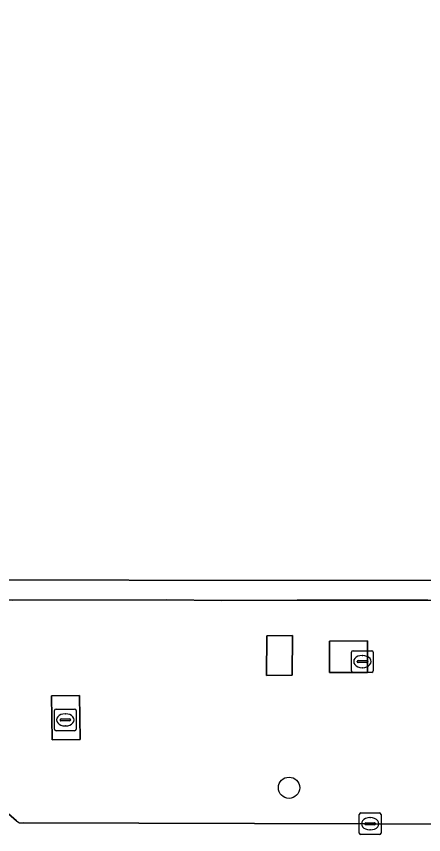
# Model space of a CAD drawing. Extents: x 161477 to 163040, y 383680 to 384871.
# Drawn here: x 162466.71 to 162485.41, y 384192.09 to 384229.7 of the extents above; entities that cross this region are included whole.
import ezdxf

# ---------------------------------------------------------------- set-up
doc = ezdxf.new("R2010")
doc.units = 0
for name, color, linetype in [('IMGEO_Boom', 7, 'Continuous'), ('IMGEO_Groenvoorziening', 7, 'Continuous'), ('IMGEO_Kolk', 7, 'Continuous'), ('IMGEO_Pand', 7, 'Continuous'), ('IMGEO_Rijbaan_lokaal_open', 7, 'Continuous'), ('IMGEO_Rioolput', 7, 'Continuous'), ('IMGEO_Terreindeel_onvherhard', 7, 'Continuous'), ('IMGEO_Voetpad_gesloten', 7, 'Continuous')]:
    doc.layers.add(name, color=color, linetype=linetype)

msp = doc.modelspace()

# ---------------------------------------------------------------- linework, layer by layer
at = {"layer": 'IMGEO_Boom'}
msp.add_circle((162479.23, 384194.24), 0.489, dxfattribs=at)
at = {"layer": 'IMGEO_Groenvoorziening'}
for points in [[(162506.976, 384226.303), (162500, 384226.296), (162492.866, 384226.29), (162492.843, 384210.19), (162492.852, 384208.794), (162492.84, 384203.365), (162492.839, 384202.849), (162488.186, 384202.838), (162485.598, 384202.861), (162482.167, 384202.869), (162479.61, 384202.857), (162476.143, 384202.855)], [(162476.143, 384202.855), (162473.583, 384202.873), (162466.55, 384202.869), (162465.179, 384202.879), (162463.979, 384202.889), (162458.143, 384202.87), (162456.775, 384202.886), (162450.87, 384202.869), (162450.855, 384204.054), (162442.759, 384204.133)], [(162465.956, 384193.372), (162466.711, 384192.725)], [(162467.029, 384192.629), (162482.955, 384192.587), (162500, 384192.526), (162502.335, 384192.518), (162505.612, 384192.52)]]:
    msp.add_lwpolyline(points, dxfattribs=at)
for points in [[(162479.383, 384201.233), (162479.37, 384199.414), (162478.192, 384199.406), (162478.206, 384201.225)], [(162482.841, 384200.988), (162482.836, 384199.545), (162481.089, 384199.539), (162481.094, 384200.982)], [(162469.642, 384196.46), (162468.353, 384196.436), (162468.316, 384198.461), (162469.605, 384198.486)]]:
    msp.add_lwpolyline(points, close=True, dxfattribs=at)
msp.add_arc((162466.956, 384192.961), 0.34, 223.9472, 282.4561, dxfattribs=at)
at = {"layer": 'IMGEO_Kolk'}
for p, q in [((162482.454, 384192.16), (162482.454, 384193.012)), ((162482.529, 384193.086), (162483.381, 384193.086)), ((162483.455, 384193.012), (162483.455, 384192.16)), ((162482.756, 384192.629), (162483.154, 384192.629)), ((162482.942, 384192.866), (162482.967, 384192.866)), ((162482.713, 384192.58), (162482.713, 384192.592)), ((162483.151, 384192.543), (162482.753, 384192.543)), ((162482.965, 384192.306), (162482.94, 384192.306)), ((162483.197, 384192.592), (162483.197, 384192.58)), ((162483.381, 384192.086), (162482.529, 384192.086))]:
    msp.add_line(p, q, dxfattribs=at)
for points in [[(162482.454, 384192.16), (162482.454, 384193.012)], [(162482.529, 384193.086), (162483.381, 384193.086)], [(162483.455, 384193.012), (162483.455, 384192.16)], [(162483.381, 384192.086), (162482.529, 384192.086)]]:
    msp.add_lwpolyline(points, dxfattribs=at)
for centre, radius, start, end in [((162482.531, 384193.01), 0.0765, 91.552, 178.448), ((162482.531, 384193.01), 0.0765, 91.552, 178.448), ((162483.379, 384193.01), 0.0765, 1.552, 88.448), ((162483.379, 384193.01), 0.0765, 1.552, 88.448), ((162482.753, 384192.589), 0.0403, 85.8775, 175.7526), ((162483.158, 384192.591), 0.0386, 1.7309, 96.639), ((162482.75, 384192.579), 0.0366, 178.938, 274.7102), ((162483.154, 384192.586), 0.043, 264.8664, 352.4533), ((162482.531, 384192.162), 0.0765, 181.552, 268.448), ((162482.531, 384192.162), 0.0765, 181.552, 268.448), ((162483.379, 384192.162), 0.0765, 271.552, 358.448), ((162483.379, 384192.162), 0.0765, 271.552, 358.448)]:
    msp.add_arc(centre, radius, start, end, dxfattribs=at)
for centre, major_axis, ratio, start_param, end_param in [((162482.941, 384192.586), (-0.387, 0.002), 0.722429, 4.712389, 7.853982), ((162482.966, 384192.586), (-0.39, 0.002), 0.717154, 1.570796, 4.712389)]:
    msp.add_ellipse(centre, major_axis=major_axis, ratio=ratio, start_param=start_param, end_param=end_param, dxfattribs=at)
at = {"layer": 'IMGEO_Pand'}
msp.add_lwpolyline([(162451.773, 384204.045), (162451.773, 384203.795), (162491.972, 384203.764), (162491.982, 384226.289), (162491.984, 384232.3), (162491.985, 384234.438), (162451.802, 384234.461), (162451.8, 384232.358), (162451.794, 384226.345), (162451.777, 384208.084)], close=True, dxfattribs=at)
at = {"layer": 'IMGEO_Rijbaan_lokaal_open'}
for points in [[(162466.711, 384192.725), (162465.956, 384193.372)], [(162505.612, 384192.52), (162502.335, 384192.518), (162500, 384192.526), (162482.955, 384192.587), (162467.029, 384192.629)]]:
    msp.add_lwpolyline(points, dxfattribs=at)
msp.add_arc((162466.956, 384192.961), 0.34, 223.9472, 282.4561, dxfattribs=at)
at = {"layer": 'IMGEO_Rioolput'}
for p, q in [((162482.174, 384200.54), (162483.026, 384200.54)), ((162482.099, 384199.614), (162482.099, 384200.466)), ((162482.587, 384200.32), (162482.612, 384200.32)), ((162483.1, 384200.466), (162483.1, 384199.614)), ((162482.358, 384200.034), (162482.358, 384200.046)), ((162482.796, 384199.997), (162482.398, 384199.997)), ((162482.401, 384200.083), (162482.799, 384200.083)), ((162482.61, 384199.76), (162482.585, 384199.76)), ((162482.842, 384200.046), (162482.842, 384200.034)), ((162483.026, 384199.54), (162482.174, 384199.54)), ((162468.459, 384196.934), (162468.459, 384197.786)), ((162468.534, 384197.86), (162469.386, 384197.86)), ((162468.947, 384197.64), (162468.972, 384197.64)), ((162469.46, 384197.786), (162469.46, 384196.934)), ((162468.718, 384197.354), (162468.718, 384197.366)), ((162469.156, 384197.317), (162468.758, 384197.317)), ((162468.761, 384197.403), (162469.159, 384197.403)), ((162469.202, 384197.366), (162469.202, 384197.354)), ((162469.386, 384196.86), (162468.534, 384196.86)), ((162468.97, 384197.08), (162468.945, 384197.08))]:
    msp.add_line(p, q, dxfattribs=at)
for points in [[(162482.174, 384200.54), (162483.026, 384200.54)], [(162482.099, 384199.614), (162482.099, 384200.466)], [(162483.1, 384200.466), (162483.1, 384199.614)], [(162483.026, 384199.54), (162482.174, 384199.54)], [(162468.459, 384196.934), (162468.459, 384197.786)], [(162468.534, 384197.86), (162469.386, 384197.86)], [(162469.46, 384197.786), (162469.46, 384196.934)], [(162469.386, 384196.86), (162468.534, 384196.86)]]:
    msp.add_lwpolyline(points, dxfattribs=at)
for centre, radius, start, end in [((162482.176, 384200.464), 0.0765, 91.552, 178.448), ((162482.176, 384200.464), 0.0765, 91.552, 178.448), ((162483.024, 384200.464), 0.0765, 1.552, 88.448), ((162483.024, 384200.464), 0.0765, 1.552, 88.448), ((162482.398, 384200.043), 0.0403, 85.8775, 175.7526), ((162482.395, 384200.033), 0.0366, 178.938, 274.7102), ((162482.799, 384200.04), 0.043, 264.8664, 352.4533), ((162482.803, 384200.045), 0.0386, 1.7309, 96.639), ((162482.176, 384199.616), 0.0765, 181.552, 268.448), ((162482.176, 384199.616), 0.0765, 181.552, 268.448), ((162483.024, 384199.616), 0.0765, 271.552, 358.448), ((162483.024, 384199.616), 0.0765, 271.552, 358.448), ((162468.536, 384197.784), 0.0765, 91.552, 178.448), ((162468.536, 384197.784), 0.0765, 91.552, 178.448), ((162469.384, 384197.784), 0.0765, 1.552, 88.448), ((162469.384, 384197.784), 0.0765, 1.552, 88.448), ((162468.758, 384197.363), 0.0403, 85.8775, 175.7526), ((162468.755, 384197.353), 0.0366, 178.938, 274.7102), ((162469.159, 384197.36), 0.043, 264.8664, 352.4533), ((162469.163, 384197.365), 0.0386, 1.7309, 96.639), ((162468.536, 384196.936), 0.0765, 181.552, 268.448), ((162468.536, 384196.936), 0.0765, 181.552, 268.448), ((162469.384, 384196.936), 0.0765, 271.552, 358.448), ((162469.384, 384196.936), 0.0765, 271.552, 358.448)]:
    msp.add_arc(centre, radius, start, end, dxfattribs=at)
for centre, major_axis, ratio, start_param, end_param in [((162482.586, 384200.04), (-0.387, 0.002), 0.722429, 4.712389, 7.853982), ((162482.611, 384200.04), (-0.39, 0.002), 0.717154, 1.570796, 4.712389), ((162468.946, 384197.36), (-0.387, 0.002), 0.722429, 4.712389, 7.853982), ((162468.971, 384197.36), (-0.39, 0.002), 0.717154, 1.570796, 4.712389)]:
    msp.add_ellipse(centre, major_axis=major_axis, ratio=ratio, start_param=start_param, end_param=end_param, dxfattribs=at)
at = {"layer": 'IMGEO_Terreindeel_onvherhard'}
msp.add_lwpolyline([(162492.84, 384203.365), (162492.852, 384208.794), (162492.843, 384210.19), (162492.866, 384226.29), (162491.982, 384226.289), (162491.972, 384203.764), (162451.773, 384203.795), (162451.773, 384204.045), (162450.855, 384204.054), (162450.87, 384202.869), (162456.775, 384202.886), (162458.143, 384202.87), (162463.979, 384202.889), (162465.179, 384202.879), (162466.55, 384202.869), (162473.583, 384202.873), (162476.143, 384202.855), (162479.61, 384202.857), (162482.167, 384202.869), (162485.598, 384202.861), (162488.186, 384202.838), (162492.839, 384202.849)], close=True, dxfattribs=at)
at = {"layer": 'IMGEO_Voetpad_gesloten'}
for points in [[(162479.383, 384201.233), (162478.206, 384201.225), (162478.192, 384199.406), (162479.37, 384199.414)], [(162482.841, 384200.988), (162481.094, 384200.982), (162481.089, 384199.539), (162482.836, 384199.545)], [(162469.605, 384198.486), (162468.316, 384198.461), (162468.353, 384196.436), (162469.642, 384196.46)]]:
    msp.add_lwpolyline(points, close=True, dxfattribs=at)

doc.saveas('drawing.dxf')
